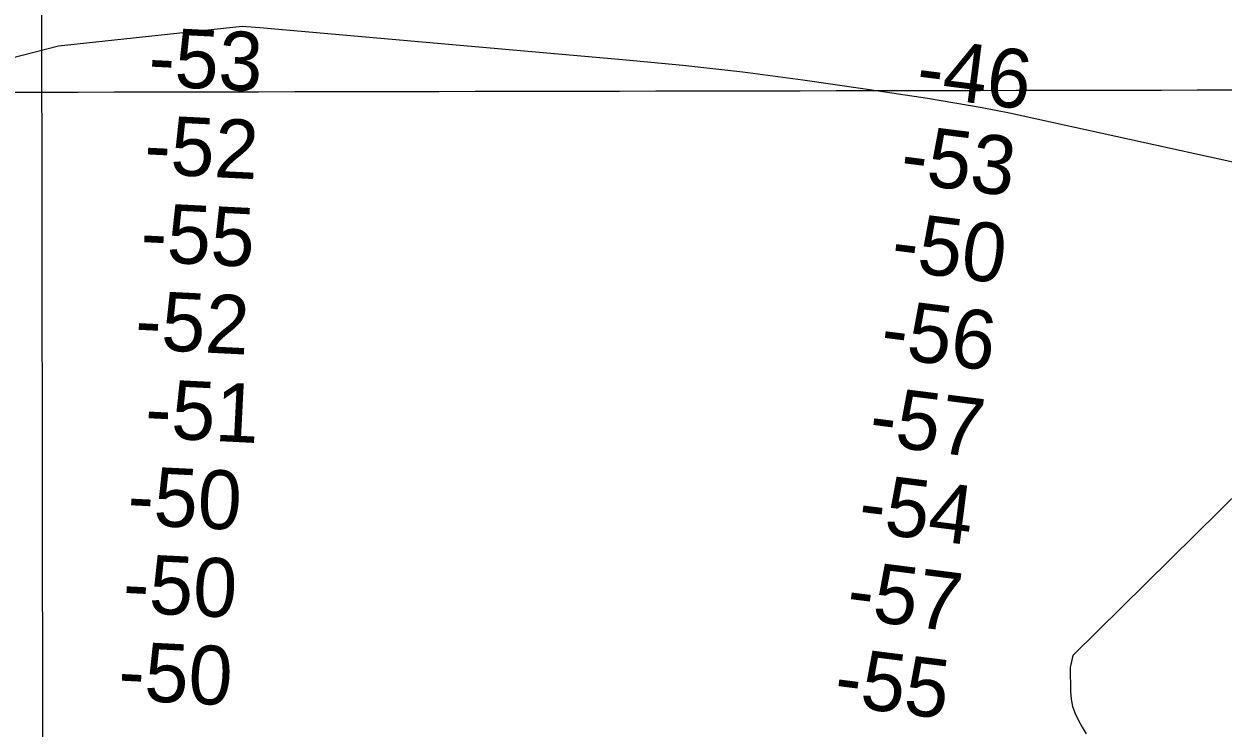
# Model space of a CAD drawing. Extents: x 3297753 to 3335611, y 652252 to 677623.
# Drawn here: x 3328142 to 3329508, y 659962 to 660764 of the extents above; entities that cross this region are included whole.
import ezdxf

# ---------------------------------------------------------------- set-up
doc = ezdxf.new("R2010")
doc.units = 0
for name, color, linetype in [('V-GRID-MAJR', 7, 'Continuous'), ('V-RIVR-RANG', 7, 'Continuous'), ('V-TOPO-MAJR', 7, 'Continuous'), ('V-TOPO-MINR', 7, 'Continuous')]:
    doc.layers.add(name, color=color, linetype=linetype)

msp = doc.modelspace()

# ---------------------------------------------------------------- linework, layer by layer
at = {"layer": 'V-GRID-MAJR'}
for points in [[(3328166.3170000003, 657657.375), (3328162.353, 660686.162), (3328154.418, 666747.577), (3328146.483, 672809.018), (3328142.5130000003, 675841.658)], [(3301868.458, 660661.303), (3307127.238, 660664.745), (3312386.018, 660668.952), (3317644.7970000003, 660673.924), (3322903.575, 660679.66), (3328162.353, 660686.162), (3333421.129, 660693.428), (3333421.13, 660693.428)]]:
    msp.add_spline(points, degree=3, dxfattribs=at)
at = {"layer": 'V-TOPO-MAJR'}
msp.add_lwpolyline([(3329951.4985696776, 660511.2149035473), (3329294.414552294, 660655.4809460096), (3329263.472642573, 660661.9657099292), (3329232.457070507, 660668.0554128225), (3329201.331004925, 660673.5525241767), (3329170.1312769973, 660678.6545745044), (3329096.4723455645, 660689.9797424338), (3329028.307710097, 660699.78445683), (3328960.0363029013, 660708.7054414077), (3328891.604738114, 660716.3008312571), (3328823.0664015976, 660723.0124912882), (3328410.2165491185, 660759.4025945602), (3328390.025435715, 660760.9598752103), (3328181.1802404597, 660738.6118805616), (3328016.8864086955, 660696.4281285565)], dxfattribs=at)
at = {"layer": 'V-TOPO-MINR'}
msp.add_lwpolyline([(3329557.8689223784, 660264.0953705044), (3329335.490885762, 660044.7316503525), (3329332.6110422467, 660030.9618593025), (3329332.9151338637, 660003.6401953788), (3329333.684200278, 659995.000969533), (3329335.300290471, 659986.5933406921), (3329338.18691633, 659978.533107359), (3329341.9205659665, 659970.704471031), (3329346.3404979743, 659963.068285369), (3329350.7809793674, 659955.4441238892)], dxfattribs=at)

# ---------------------------------------------------------------- texts
at = {"layer": 'V-RIVR-RANG'}
for s, rotation, p in [('-53', 357.1333055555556, (3328282.5381147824, 660693.2228630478)), ('-46', 352.78513888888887, (3329155.4165001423, 660682.1013285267)), ('-52', 357.1333055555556, (3328277.8170136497, 660593.3344785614)), ('-53', 352.78513888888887, (3329137.378680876, 660583.5868928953)), ('-55', 357.1333055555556, (3328273.622811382, 660493.419709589)), ('-50', 352.78513888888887, (3329126.929899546, 660484.1117389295)), ('-52', 357.1333055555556, (3328267.321013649, 660393.6104785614)), ('-56', 352.78513888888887, (3329114.910972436, 660384.8363542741)), ('-51', 357.1333055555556, (3328278.6703279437, 660292.9173672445)), ('-57', 352.78513888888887, (3329101.832563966, 660285.6939658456)), ('-50', 357.1333055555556, (3328258.6681596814, 660193.7931328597)), ('-54', 352.78513888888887, (3329089.563663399, 660186.4492260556)), ('-50', 357.1333055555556, (3328253.4201596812, 660093.9311328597)), ('-57', 352.78513888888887, (3329076.224563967, 660087.3399658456)), ('-50', 357.1333055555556, (3328248.1721596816, 659994.0691328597)), ('-55', 352.78513888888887, (3329062.1228266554, 659988.3271235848))]:
    msp.add_text(s, height=67, rotation=rotation, dxfattribs=at).set_placement(p)

doc.saveas('drawing.dxf')
